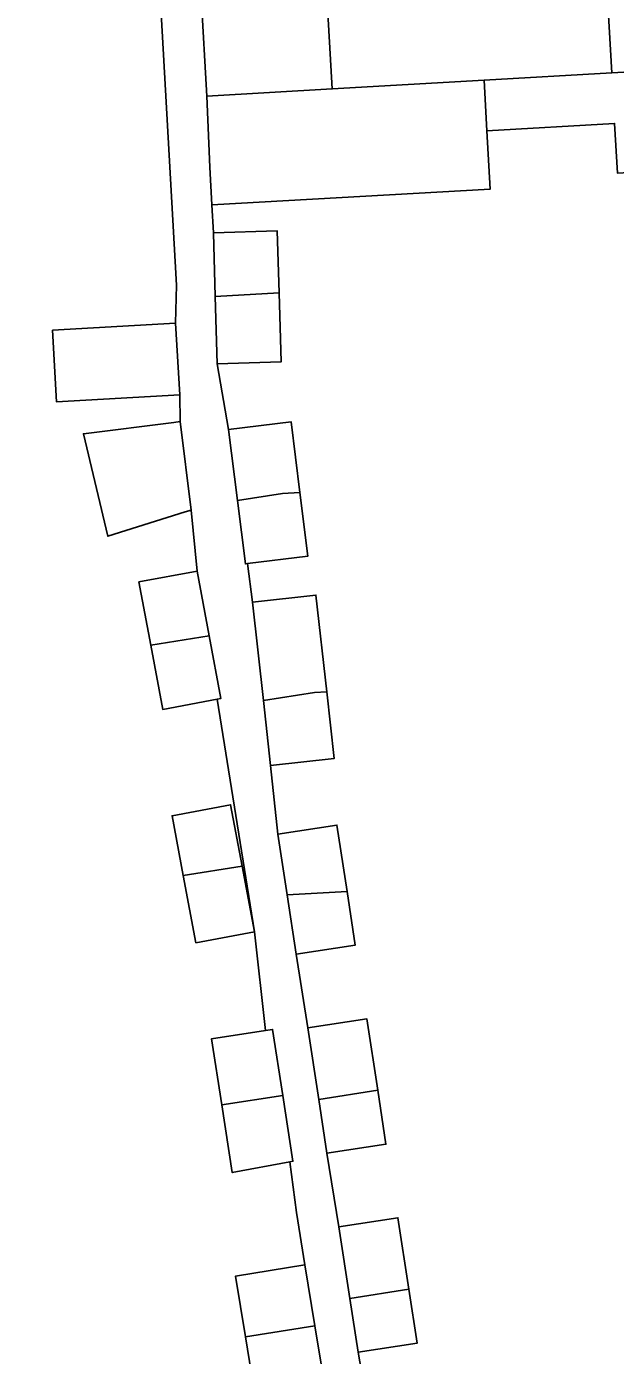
# Model space of a CAD drawing. Extents: x 160856 to 161310, y 384024 to 384878.
# Drawn here: x 161015.1 to 161043.1, y 384755.6 to 384818.7 of the extents above; entities that cross this region are included whole.
import ezdxf

# ---------------------------------------------------------------- set-up
doc = ezdxf.new("R2010")
doc.units = 0
for name, color, linetype in [('IMGEO_Erf', 7, 'Continuous'), ('IMGEO_Pand', 7, 'Continuous'), ('IMGEO_Voetpad_open', 7, 'Continuous')]:
    doc.layers.add(name, color=color, linetype=linetype)

msp = doc.modelspace()

# ---------------------------------------------------------------- linework, layer by layer
at = {"layer": 'IMGEO_Erf'}
for points in [[(161042.751, 384818.651), (161042.598, 384821.338), (161029.344, 384820.647), (161029.355, 384820.435), (161029.624, 384815.715), (161036.825, 384816.126), (161042.875, 384816.471)], [(161025.933, 384775.731), (161023.157, 384775.212), (161022.56, 384778.405), (161022.029, 384781.239), (161024.805, 384781.759), (161025.351, 384778.842)]]:
    msp.add_lwpolyline(points, close=True, dxfattribs=at)
for points in [[(161017.826, 384799.357), (161022.117, 384799.897), (161022.411, 384799.934), (161022.388, 384801.2), (161016.554, 384800.867), (161016.361, 384804.266), (161022.195, 384804.599), (161022.231, 384806.404), (161021.493, 384819.573)], [(161043.145, 384811.725), (161043.011, 384814.074), (161036.962, 384813.728), (161037.12, 384810.962), (161023.916, 384810.209), (161023.986, 384808.894), (161027.011, 384808.985), (161027.1, 384806.044), (161027.199, 384802.761), (161024.174, 384802.67), (161024.709, 384799.554), (161027.671, 384799.926), (161028.092, 384796.571), (161028.471, 384793.556), (161025.608, 384793.196), (161025.838, 384791.369), (161028.851, 384791.706), (161029.364, 384787.116), (161029.716, 384783.959), (161026.703, 384783.622), (161027.046, 384780.369), (161029.846, 384780.797), (161030.328, 384777.647), (161030.717, 384775.099), (161027.917, 384774.671), (161028.46, 384771.181), (161031.26, 384771.609), (161031.778, 384768.219), (161032.17, 384765.656), (161029.37, 384765.228), (161029.935, 384761.738), (161032.735, 384762.166), (161033.253, 384758.776), (161033.645, 384756.213), (161030.845, 384755.785), (161031.458, 384752.298)], [(161026.399, 384751.072), (161025.51, 384756.52), (161025.039, 384759.405), (161028.328, 384759.942), (161027.925, 384762.413), (161027.617, 384764.821), (161024.878, 384764.309), (161024.386, 384767.517), (161023.904, 384770.661), (161026.466, 384771.054), (161025.933, 384775.731), (161024.172, 384786.768), (161021.587, 384786.284), (161021.017, 384789.333), (161020.456, 384792.329), (161023.214, 384792.845), (161022.939, 384795.738), (161022.651, 384795.647), (161018.974, 384794.492), (161017.826, 384799.357)]]:
    msp.add_lwpolyline(points, dxfattribs=at)
at = {"layer": 'IMGEO_Pand'}
for points in [[(161053.677, 384821.973), (161048.686, 384821.687), (161046.626, 384821.569), (161042.598, 384821.338), (161042.751, 384818.651), (161042.875, 384816.471), (161047.179, 384816.718), (161053.956, 384817.105)], [(161029.355, 384820.435), (161023.406, 384820.095), (161023.675, 384815.376), (161029.624, 384815.715)], [(161054.227, 384812.357), (161053.956, 384817.105), (161047.179, 384816.718), (161042.875, 384816.471), (161036.825, 384816.126), (161036.962, 384813.728), (161043.011, 384814.074), (161043.145, 384811.725), (161047.095, 384811.95), (161047.451, 384811.97)], [(161036.825, 384816.126), (161029.624, 384815.715), (161023.675, 384815.376), (161023.821, 384812.008), (161023.916, 384810.209), (161037.12, 384810.962), (161036.962, 384813.728)], [(161024.078, 384805.872), (161027.1, 384806.044), (161027.011, 384808.985), (161023.986, 384808.894)], [(161024.078, 384805.872), (161024.174, 384802.67), (161027.199, 384802.761), (161027.1, 384806.044)], [(161022.195, 384804.599), (161016.361, 384804.266), (161016.554, 384800.867), (161022.388, 384801.2)], [(161022.411, 384799.934), (161022.117, 384799.897), (161017.826, 384799.357), (161018.974, 384794.492), (161022.651, 384795.647), (161022.939, 384795.738)], [(161025.132, 384796.189), (161027.268, 384796.524), (161028.092, 384796.571), (161027.671, 384799.926), (161024.709, 384799.554)], [(161028.092, 384796.571), (161027.268, 384796.524), (161025.132, 384796.189), (161025.509, 384793.184), (161025.608, 384793.196), (161028.471, 384793.556)], [(161023.214, 384792.845), (161020.456, 384792.329), (161021.017, 384789.333), (161023.79, 384789.767)], [(161029.364, 384787.116), (161028.851, 384791.706), (161025.838, 384791.369), (161026.359, 384786.704), (161028.779, 384787.083)], [(161023.79, 384789.767), (161021.017, 384789.333), (161021.587, 384786.284), (161024.172, 384786.768), (161024.345, 384786.8)], [(161029.364, 384787.116), (161028.779, 384787.083), (161026.359, 384786.704), (161026.703, 384783.622), (161029.716, 384783.959)], [(161022.56, 384778.405), (161025.351, 384778.842), (161024.805, 384781.759), (161022.029, 384781.239)], [(161027.487, 384777.484), (161030.328, 384777.647), (161029.846, 384780.797), (161027.046, 384780.369)], [(161022.56, 384778.405), (161023.157, 384775.212), (161025.933, 384775.731), (161025.351, 384778.842)], [(161027.487, 384777.484), (161027.917, 384774.671), (161030.717, 384775.099), (161030.328, 384777.647)], [(161031.778, 384768.219), (161031.26, 384771.609), (161028.46, 384771.181), (161028.98, 384767.78)], [(161026.466, 384771.054), (161023.904, 384770.661), (161024.386, 384767.517), (161027.278, 384767.97), (161026.797, 384771.105)], [(161027.278, 384767.97), (161024.386, 384767.517), (161024.878, 384764.309), (161027.617, 384764.821), (161027.757, 384764.847)], [(161031.778, 384768.219), (161028.98, 384767.78), (161029.37, 384765.228), (161032.17, 384765.656)], [(161033.253, 384758.776), (161032.735, 384762.166), (161029.935, 384761.738), (161030.455, 384758.338)], [(161028.328, 384759.942), (161025.039, 384759.405), (161025.51, 384756.52), (161028.803, 384757.035)], [(161033.253, 384758.776), (161030.455, 384758.338), (161030.845, 384755.785), (161033.645, 384756.213)], [(161025.51, 384756.52), (161026.399, 384751.072), (161029.692, 384751.589), (161028.803, 384757.035)]]:
    msp.add_lwpolyline(points, close=True, dxfattribs=at)
at = {"layer": 'IMGEO_Voetpad_open'}
for points in [[(161031.458, 384752.298), (161030.845, 384755.785), (161030.455, 384758.338), (161029.935, 384761.738), (161029.37, 384765.228), (161028.98, 384767.78), (161028.46, 384771.181), (161027.917, 384774.671), (161027.487, 384777.484), (161027.046, 384780.369), (161026.703, 384783.622), (161026.359, 384786.704), (161025.838, 384791.369), (161025.608, 384793.196), (161025.509, 384793.184), (161025.132, 384796.189), (161024.709, 384799.554), (161024.174, 384802.67), (161024.078, 384805.872), (161023.986, 384808.894), (161023.916, 384810.209), (161023.821, 384812.008), (161023.675, 384815.376), (161023.406, 384820.095)], [(161021.493, 384819.573), (161022.231, 384806.404), (161022.195, 384804.599), (161022.388, 384801.2), (161022.411, 384799.934), (161022.939, 384795.738), (161023.214, 384792.845), (161023.79, 384789.767), (161024.345, 384786.8), (161024.172, 384786.768), (161025.933, 384775.731), (161026.466, 384771.054), (161026.797, 384771.105), (161027.278, 384767.97), (161027.757, 384764.847), (161027.617, 384764.821), (161027.925, 384762.413), (161028.328, 384759.942), (161028.803, 384757.035), (161029.692, 384751.589), (161030.582, 384746.138), (161031.093, 384743.008), (161030.953, 384741.088), (161014.736, 384736.966)]]:
    msp.add_lwpolyline(points, dxfattribs=at)

doc.saveas('drawing.dxf')
